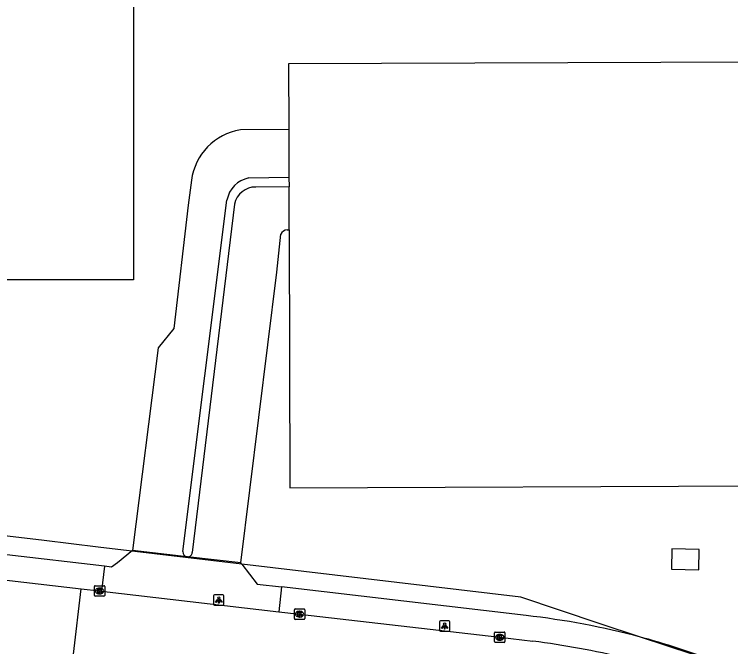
# Model space of a CAD drawing. Extents: x 161243 to 161752, y 384138 to 384885.
# Drawn here: x 161530.1 to 161599.3, y 384637.8 to 384698.8 of the extents above; entities that cross this region are included whole.
import ezdxf

# ---------------------------------------------------------------- set-up
doc = ezdxf.new("R2010")
doc.units = 0
for name, color, linetype in [('IMGEO_Groenvoorziening', 7, 'Continuous'), ('IMGEO_Hek', 7, 'Continuous'), ('IMGEO_Kolk', 7, 'Continuous'), ('IMGEO_Lichtpunt', 7, 'Continuous'), ('IMGEO_Pand', 7, 'Continuous'), ('IMGEO_Pand_vergunning_verleend', 7, 'Continuous'), ('IMGEO_Parkeervlak_gesloten', 7, 'Continuous'), ('IMGEO_Rijbaan_lokaal_open', 7, 'Continuous'), ('IMGEO_Voetpad_open', 7, 'Continuous')]:
    doc.layers.add(name, color=color, linetype=linetype)

msp = doc.modelspace()

# ---------------------------------------------------------------- linework, layer by layer
at = {"layer": 'IMGEO_Groenvoorziening'}
msp.add_lwpolyline([(161590.597, 384638.697), (161586.609, 384640.023), (161579.032, 384642.542), (161552.095, 384645.739)], dxfattribs=at)
at = {"layer": 'IMGEO_Hek'}
for points in [[(161533.034, 384648.001), (161514.758, 384650.17)], [(161538.247, 384647.382), (161533.034, 384648.001)], [(161552.095, 384645.739), (161538.247, 384647.382)], [(161586.609, 384640.023), (161579.032, 384642.542), (161552.095, 384645.739)], [(161590.597, 384638.697), (161586.609, 384640.023)], [(161598.196, 384636.171), (161590.597, 384638.697)]]:
    msp.add_lwpolyline(points, dxfattribs=at)
at = {"layer": 'IMGEO_Kolk'}
for p, q in [((161537.869, 384642.724), (161537.869, 384643.576)), ((161537.944, 384643.65), (161538.796, 384643.65)), ((161538.357, 384643.43), (161538.382, 384643.43)), ((161538.87, 384643.576), (161538.87, 384642.724)), ((161538.796, 384642.65), (161537.944, 384642.65)), ((161538.38, 384642.87), (161538.355, 384642.87)), ((161557.177, 384640.486), (161557.177, 384641.338)), ((161557.252, 384641.412), (161558.104, 384641.412)), ((161558.178, 384641.338), (161558.178, 384640.486)), ((161557.688, 384640.632), (161557.663, 384640.632)), ((161557.665, 384641.192), (161557.69, 384641.192)), ((161558.104, 384640.412), (161557.252, 384640.412)), ((161576.569, 384639.185), (161577.421, 384639.185)), ((161576.494, 384638.259), (161576.494, 384639.111)), ((161576.982, 384638.965), (161577.007, 384638.965)), ((161577.495, 384639.111), (161577.495, 384638.259)), ((161577.421, 384638.185), (161576.569, 384638.185)), ((161577.005, 384638.405), (161576.98, 384638.405))]:
    msp.add_line(p, q, dxfattribs=at)
for points in [[(161537.869, 384642.724), (161537.869, 384643.576)], [(161537.944, 384643.65), (161538.796, 384643.65)], [(161538.19, 384643.35), (161538.313, 384643.35), (161538.313, 384643.199), (161538.443, 384643.35), (161538.607, 384643.35), (161538.461, 384643.199), (161538.614, 384642.95), (161538.462, 384642.95), (161538.377, 384643.114), (161538.313, 384643.047), (161538.313, 384642.95), (161538.19, 384642.95), (161538.19, 384643.35)], [(161538.87, 384643.576), (161538.87, 384642.724)], [(161538.796, 384642.65), (161537.944, 384642.65)], [(161557.177, 384640.486), (161557.177, 384641.338)], [(161557.252, 384641.412), (161558.104, 384641.412)], [(161558.178, 384641.338), (161558.178, 384640.486)], [(161557.498, 384641.112), (161557.621, 384641.112), (161557.621, 384640.961), (161557.751, 384641.112), (161557.915, 384641.112), (161557.769, 384640.961), (161557.922, 384640.712), (161557.77, 384640.712), (161557.685, 384640.876), (161557.621, 384640.809), (161557.621, 384640.712), (161557.498, 384640.712), (161557.498, 384641.112)], [(161558.104, 384640.412), (161557.252, 384640.412)], [(161576.569, 384639.185), (161577.421, 384639.185)], [(161576.494, 384638.259), (161576.494, 384639.111)], [(161576.815, 384638.885), (161576.938, 384638.885), (161576.938, 384638.734), (161577.068, 384638.885), (161577.232, 384638.885), (161577.086, 384638.734), (161577.239, 384638.485), (161577.087, 384638.485), (161577.002, 384638.649), (161576.938, 384638.582), (161576.938, 384638.485), (161576.815, 384638.485), (161576.815, 384638.885)], [(161577.495, 384639.111), (161577.495, 384638.259)], [(161577.421, 384638.185), (161576.569, 384638.185)]]:
    msp.add_lwpolyline(points, dxfattribs=at)
for centre, start, end in [((161537.946, 384643.574), 91.55205, 178.44795), ((161537.946, 384643.574), 91.55205, 178.44795), ((161538.794, 384643.574), 1.55205, 88.44795), ((161538.794, 384643.574), 1.55205, 88.44795), ((161537.946, 384642.726), 181.55205, 268.44795), ((161537.946, 384642.726), 181.55205, 268.44795), ((161538.794, 384642.726), 271.55205, 358.44795), ((161538.794, 384642.726), 271.55205, 358.44795), ((161557.254, 384641.336), 91.55205, 178.44795), ((161557.254, 384641.336), 91.55205, 178.44795), ((161558.102, 384641.336), 1.55205, 88.44795), ((161558.102, 384641.336), 1.55205, 88.44795), ((161557.254, 384640.488), 181.55205, 268.44795), ((161557.254, 384640.488), 181.55205, 268.44795), ((161558.102, 384640.488), 271.55205, 358.44795), ((161558.102, 384640.488), 271.55205, 358.44795), ((161576.571, 384639.109), 91.55205, 178.44795), ((161576.571, 384639.109), 91.55205, 178.44795), ((161577.419, 384639.109), 1.55205, 88.44795), ((161577.419, 384639.109), 1.55205, 88.44795), ((161576.571, 384638.261), 181.55205, 268.44795), ((161576.571, 384638.261), 181.55205, 268.44795), ((161577.419, 384638.261), 271.55205, 358.44795), ((161577.419, 384638.261), 271.55205, 358.44795)]:
    msp.add_arc(centre, 0.0765, start, end, dxfattribs=at)
for centre, major_axis, ratio, start_param, end_param in [((161538.356, 384643.15), (-0.387, 0.002), 0.722429, 4.712389, 7.853982), ((161538.381, 384643.15), (-0.39, 0.002), 0.717154, 1.570796, 4.712389), ((161557.664, 384640.912), (-0.387, 0.002), 0.722429, 4.712389, 7.853982), ((161557.689, 384640.912), (-0.39, 0.002), 0.717154, 1.570796, 4.712389), ((161576.981, 384638.685), (-0.387, 0.002), 0.722429, 4.712389, 7.853982), ((161577.006, 384638.685), (-0.39, 0.002), 0.717154, 1.570796, 4.712389)]:
    msp.add_ellipse(centre, major_axis=major_axis, ratio=ratio, start_param=start_param, end_param=end_param, dxfattribs=at)
at = {"layer": 'IMGEO_Lichtpunt'}
for p, q in [((161549.377, 384642.677), (161549.377, 384641.87)), ((161549.377, 384642.677), (161549.377, 384641.87)), ((161550.279, 384642.772), (161549.471, 384642.772)), ((161550.279, 384642.772), (161549.471, 384642.772)), ((161550.373, 384641.87), (161550.373, 384642.677)), ((161550.373, 384641.87), (161550.373, 384642.677)), ((161549.471, 384641.776), (161550.279, 384641.776)), ((161549.471, 384641.776), (161550.279, 384641.776)), ((161571.179, 384640.162), (161571.179, 384639.355)), ((161571.179, 384640.162), (161571.179, 384639.355)), ((161572.081, 384640.257), (161571.273, 384640.257)), ((161572.081, 384640.257), (161571.273, 384640.257)), ((161572.175, 384639.355), (161572.175, 384640.162)), ((161572.175, 384639.355), (161572.175, 384640.162)), ((161571.273, 384639.261), (161572.081, 384639.261)), ((161571.273, 384639.261), (161572.081, 384639.261))]:
    msp.add_line(p, q, dxfattribs=at)
for points in [[(161549.751, 384642.341), (161549.79, 384642.313), (161549.602, 384642.051), (161549.564, 384642.078), (161549.751, 384642.341)], [(161549.853, 384642.293), (161549.9, 384642.293), (161549.9, 384641.971), (161549.853, 384641.971), (161549.853, 384642.293)], [(161549.963, 384642.313), (161550.001, 384642.34), (161550.188, 384642.078), (161550.149, 384642.05), (161549.963, 384642.313)], [(161571.553, 384639.826), (161571.592, 384639.798), (161571.404, 384639.536), (161571.366, 384639.563), (161571.553, 384639.826)], [(161571.655, 384639.778), (161571.702, 384639.778), (161571.702, 384639.456), (161571.655, 384639.456), (161571.655, 384639.778)], [(161571.765, 384639.798), (161571.803, 384639.825), (161571.99, 384639.563), (161571.951, 384639.535), (161571.765, 384639.798)]]:
    msp.add_lwpolyline(points, dxfattribs=at)
for centre in [(161549.876, 384642.475), (161571.678, 384639.96)]:
    msp.add_circle(centre, 0.0994, dxfattribs=at)
for centre, start, end in [((161549.471, 384642.677), 90, 180), ((161549.471, 384642.677), 90, 180), ((161550.279, 384642.677), 0, 90), ((161550.279, 384642.677), 0, 90), ((161549.471, 384641.87), 180, 270), ((161549.471, 384641.87), 180, 270), ((161550.279, 384641.87), 270, 0), ((161550.279, 384641.87), 270, 360), ((161571.273, 384640.162), 90, 180), ((161571.273, 384640.162), 90, 180), ((161572.081, 384640.162), 0, 90), ((161572.081, 384640.162), 0, 90), ((161571.273, 384639.355), 180, 270), ((161571.273, 384639.355), 180, 270), ((161572.081, 384639.355), 270, 0), ((161572.081, 384639.355), 270, 360)]:
    msp.add_arc(centre, 0.0946, start, end, dxfattribs=at)
at = {"layer": 'IMGEO_Pand'}
msp.add_lwpolyline([(161593.574, 384645.236), (161596.221, 384645.196), (161596.251, 384647.157), (161593.604, 384647.197), (161593.574, 384645.236)], dxfattribs=at)
at = {"layer": 'IMGEO_Pand_vergunning_verleend'}
msp.add_lwpolyline([(161503.192, 384673.166), (161508.89, 384709.88), (161541.654, 384712.563), (161541.654, 384673.166), (161503.192, 384673.166)], dxfattribs=at)
at = {"layer": 'IMGEO_Parkeervlak_gesloten'}
for points in [[(161556.667, 384677.977), (161556.748, 384653.106), (161601.735, 384653.301), (161601.754, 384647.125), (161601.762, 384644.593), (161637.541, 384644.705), (161637.492, 384694.275), (161556.615, 384693.975), (161556.636, 384687.658)], [(161556.651, 384683.056), (161556.654, 384682.135)]]:
    msp.add_lwpolyline(points, dxfattribs=at)
at = {"layer": 'IMGEO_Rijbaan_lokaal_open'}
for points in [[(161556.636, 384687.658), (161551.963, 384687.609)], [(161556.636, 384687.658), (161556.651, 384683.056)], [(161547.244, 384682.757), (161546.932, 384680.373), (161545.543, 384668.454), (161544.021, 384666.585), (161541.544, 384647.05)], [(161552.772, 384682.982), (161556.651, 384683.056)], [(161556.654, 384682.135), (161553.449, 384682.11)], [(161556.667, 384677.977), (161556.654, 384682.135)], [(161546.414, 384646.947), (161550.663, 384680.85)], [(161551.4, 384680.445), (161547.321, 384646.849)], [(161556.483, 384677.97), (161556.667, 384677.977)], [(161552.007, 384645.852), (161555.473, 384673.881), (161555.872, 384677.55)], [(161546.784, 384646.45), (161541.544, 384647.05)], [(161552.007, 384645.852), (161546.854, 384646.442)], [(161519.955, 384645.296), (161536.578, 384643.359)], [(161535.856, 384637.056), (161536.578, 384643.359)], [(161536.578, 384643.359), (161538.37, 384643.15), (161538.549, 384643.129)], [(161538.549, 384643.129), (161555.67, 384641.145)], [(161555.67, 384641.145), (161557.678, 384640.912), (161576.995, 384638.685), (161580.196, 384638.305)]]:
    msp.add_lwpolyline(points, dxfattribs=at)
for centre, radius, start, end in [((161552.822, 384682.053), 5.622, 98.78754, 172.80474), ((161553.288, 384680.362), 2.67, 101.14441, 169.47704), ((161553.407, 384680.068), 2.042, 88.83129, 169.36274), ((161556.518, 384677.264), 0.707, 92.85759, 156.15149), ((161546.867, 384646.898), 0.456, 173.83213, 259.50079), ((161546.871, 384646.897), 0.452, 314.09294, 353.94113), ((161546.867, 384646.897), 0.455, 268.30367, 314.4636), ((161569.496, 384554.82), 84.168, 76.51655, 82.69642)]:
    msp.add_arc(centre, radius, start, end, dxfattribs=at)
at = {"layer": 'IMGEO_Voetpad_open'}
for points in [[(161538.83, 384645.535), (161519.952, 384647.742), (161519.881, 384647.123), (161518.142, 384647.334), (161518.212, 384647.951), (161514.74, 384648.343), (161514.982, 384650.128), (161505.627, 384651.061), (161502.244, 384651.462), (161500, 384651.728)], [(161541.544, 384647.05), (161540.084, 384645.874), (161539.508, 384645.455), (161538.83, 384645.535)], [(161546.854, 384646.442), (161546.784, 384646.45)], [(161538.83, 384645.535), (161538.549, 384643.129)], [(161552.095, 384645.739), (161552.007, 384645.852)], [(161552.095, 384645.739), (161553.589, 384643.809), (161555.945, 384643.534)], [(161555.945, 384643.534), (161555.67, 384641.145)], [(161579.532, 384640.776), (161555.945, 384643.534)], [(161591.365, 384638.49), (161591.046, 384638.578), (161590.597, 384638.697)]]:
    msp.add_lwpolyline(points, dxfattribs=at)
for centre, radius, start, end in [((161571.036, 384565.073), 76.179, 75.12097, 83.59658), ((161566.685, 384553.049), 88.934, 68.68541, 73.88808)]:
    msp.add_arc(centre, radius, start, end, dxfattribs=at)

doc.saveas('drawing.dxf')
